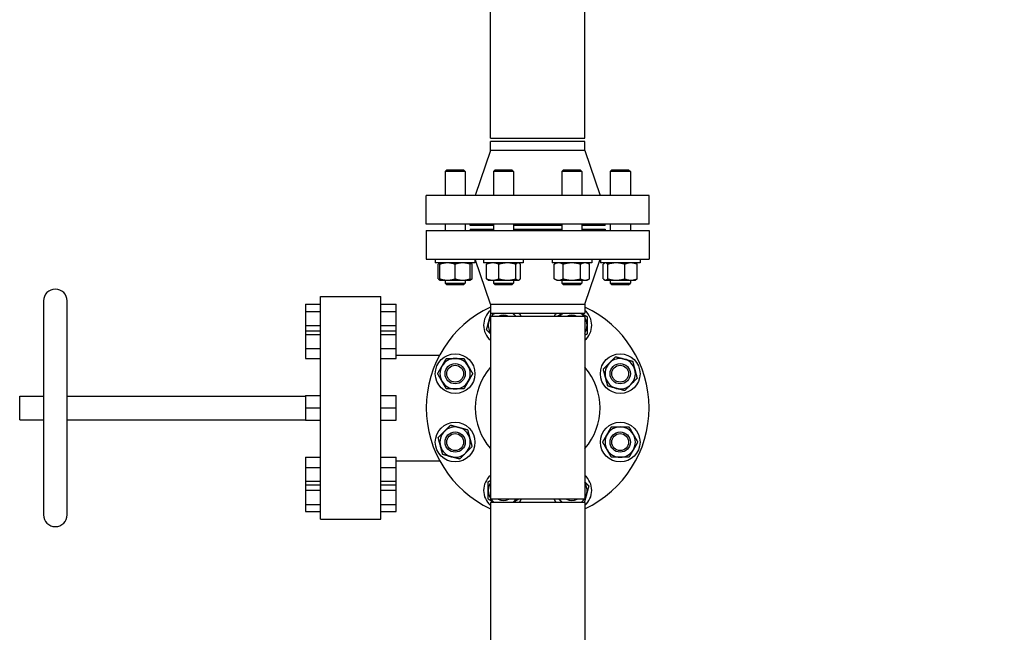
# Model space of a CAD drawing. Header units: inches. Extents: x 24 to 1128, y -94 to 748.
# Tile 409 of 573: x 397 to 433, y 670 to 693. Entities that reach past the tile are written whole.
import ezdxf

# ---------------------------------------------------------------- set-up
doc = ezdxf.new("R2010")
doc.units = ezdxf.units.IN
doc.header["$LTSCALE"] = 32
doc.header["$MEASUREMENT"] = 0
doc.layers.add('Dimension (ANSI)', color=7, linetype='Continuous', lineweight=25)
doc.layers.add('Visible (ANSI)', color=7, linetype='Continuous', lineweight=30)
doc.styles.add('Note Text (ANSI)', font='tahoma.ttf')
doc.dimstyles.new('Architectural (ANSI)', dxfattribs={"dimscale": 32, "dimtxt": 0.125, "dimasz": 0.098425, "dimexe": 0.125, "dimexo": 0.0625, "dimgap": 0.031496, "dimtad": 0, "dimtih": 1, "dimtoh": 1, "dimdec": 4, "dimrnd": 1e-08, "dimzin": 3, "dimdsep": 46, "dimlunit": 4, "dimtxsty": 'Note Text (ANSI)', "dimcen": 0.09, "dimdle": 0.393701, "dimclrd": 256, "dimclre": 256, "dimclrt": 256, "dimadec": 0, "dimazin": 3, "dimtfac": 0.96, "dimtofl": 0, "dimtmove": 0, "dimatfit": 3, "dimfxl": 1, "dimfrac": 2, "dimtolj": 1, "dimtzin": 12, "dimlwd": -1, "dimlwe": -1, "dimarcsym": 0})

# ---------------------------------------------------------------- blocks, each defined once
blk = doc.blocks.new('*D22')
at = {"layer": 'Defpoints', "color": 0, "transparency": 16777216}
for p in [(438.48, 699.411), (351.857, 463.849), (472.383, 463.849)]:
    blk.add_point(p, dxfattribs=at)
at = {"layer": 'Dimension (ANSI)', "transparency": 16777216}
for p, q in [((436.48, 699.411), (347.857, 699.411)), ((351.857, 696.261), (351.857, 597.163)), ((351.857, 466.999), (351.857, 590.097)), ((470.383, 463.849), (347.857, 463.849))]:
    blk.add_line(p, q, dxfattribs=at)
for points in [[(351.332, 696.261), (352.382, 696.261), (351.857, 699.411)], [(351.332, 466.999), (352.382, 466.999), (351.857, 463.849)]]:
    blk.add_solid(points, dxfattribs=at)
at = {"layer": 'Dimension (ANSI)', "transparency": 16777216, "insert": (338.708, 596.155), "char_height": 4, "attachment_point": 1, "style": 'Note Text (ANSI)'}
blk.add_mtext('\\A1;19\'-7 9/16"', dxfattribs=at)

msp = doc.modelspace()

# ---------------------------------------------------------------- linework, layer by layer
at = {"layer": 'Visible (ANSI)'}
for p, q in [((414.08489, 688.52652), (414.08489, 708.90552)), ((417.58489, 688.52652), (417.58489, 708.90552)), ((414.08489, 688.52652), (417.58489, 688.52652)), ((417.58489, 688.40152), (414.08489, 688.40152)), ((414.08489, 688.06152), (414.08489, 688.40152)), ((417.58489, 688.06152), (417.58489, 688.40152)), ((414.08489, 688.06152), (413.52489, 686.40152)), ((417.58489, 688.06152), (414.08489, 688.06152)), ((417.58489, 688.06152), (418.14489, 686.40152)), ((412.46435, 687.34402), (412.40185, 687.28152)), ((413.15185, 687.28152), (412.40185, 687.28152)), ((412.40185, 687.28152), (412.40185, 686.40152)), ((412.46435, 687.34402), (413.08935, 687.34402)), ((413.08935, 687.34402), (413.15185, 687.28152)), ((413.15185, 687.28152), (413.15185, 686.40152)), ((414.25571, 687.34402), (414.19321, 687.28152)), ((414.94321, 687.28152), (414.19321, 687.28152)), ((414.19321, 687.28152), (414.19321, 686.40152)), ((414.25571, 687.34402), (414.88071, 687.34402)), ((414.88071, 687.34402), (414.94321, 687.28152)), ((414.94321, 687.28152), (414.94321, 686.40152)), ((416.78908, 687.34402), (416.72658, 687.28152)), ((417.47658, 687.28152), (416.72658, 687.28152)), ((416.72658, 687.28152), (416.72658, 686.40152)), ((416.78908, 687.34402), (417.41408, 687.34402)), ((417.41408, 687.34402), (417.47658, 687.28152)), ((417.47658, 687.28152), (417.47658, 686.40152)), ((418.58043, 687.34402), (418.51793, 687.28152)), ((419.26793, 687.28152), (418.51793, 687.28152)), ((418.51793, 687.28152), (418.51793, 686.40152)), ((418.58043, 687.34402), (419.20543, 687.34402)), ((419.20543, 687.34402), (419.26793, 687.28152)), ((419.26793, 687.28152), (419.26793, 686.40152)), ((419.95989, 686.40152), (411.70989, 686.40152)), ((411.70989, 685.34152), (411.70989, 686.40152)), ((419.95989, 685.34152), (419.95989, 686.40152)), ((419.95989, 685.34152), (411.70989, 685.34152)), ((411.70989, 685.09652), (419.95989, 685.09652)), ((411.70989, 685.09652), (411.70989, 684.03652)), ((412.40185, 685.34152), (412.40185, 685.09652)), ((413.15185, 685.34152), (413.15185, 685.09652)), ((413.33489, 685.28152), (413.33489, 685.34152)), ((414.19321, 685.28152), (413.33489, 685.28152)), ((413.33489, 685.15652), (414.19321, 685.15652)), ((413.33489, 685.15652), (413.33489, 685.09652)), ((414.19321, 685.34152), (414.19321, 685.09652)), ((414.94321, 685.34152), (414.94321, 685.09652)), ((416.72658, 685.28152), (414.94321, 685.28152)), ((414.94321, 685.15652), (416.72658, 685.15652)), ((416.72658, 685.34152), (416.72658, 685.09652)), ((417.47658, 685.34152), (417.47658, 685.09652)), ((418.33489, 685.28152), (417.47658, 685.28152)), ((417.47658, 685.15652), (418.33489, 685.15652)), ((418.33489, 685.28152), (418.33489, 685.34152)), ((418.33489, 685.15652), (418.33489, 685.09652)), ((418.51793, 685.34152), (418.51793, 685.09652)), ((419.26793, 685.34152), (419.26793, 685.09652)), ((419.95989, 685.09652), (419.95989, 684.03652)), ((411.70989, 684.03652), (419.95989, 684.03652)), ((412.04235, 684.03652), (412.04235, 683.90252)), ((413.51135, 684.03652), (413.51135, 683.90252)), ((414.08489, 682.37652), (413.52489, 684.03652)), ((413.83371, 684.03652), (413.83371, 683.90252)), ((415.30271, 684.03652), (415.30271, 683.90252)), ((416.36708, 684.03652), (416.36708, 683.90252)), ((417.58489, 682.37652), (418.14489, 684.03652)), ((417.83608, 684.03652), (417.83608, 683.90252)), ((418.15843, 684.03652), (418.15843, 683.90252)), ((419.62743, 684.03652), (419.62743, 683.90252)), ((413.51135, 683.90252), (412.04235, 683.90252)), ((412.14947, 683.31176), (412.14947, 683.85227)), ((412.21435, 683.90252), (412.19451, 683.89106)), ((412.21435, 683.31176), (412.21435, 683.85227)), ((412.77685, 683.31176), (412.77685, 683.85227)), ((413.33935, 683.90252), (413.3592, 683.89106)), ((413.33935, 683.31176), (413.33935, 683.85227)), ((413.40424, 683.31176), (413.40424, 683.85227)), ((415.30271, 683.90252), (413.83371, 683.90252)), ((413.94082, 683.31176), (413.94082, 683.85227)), ((414.00571, 683.90252), (413.98587, 683.89106)), ((414.4001, 683.31176), (414.4001, 683.85227)), ((415.02749, 683.31176), (415.02749, 683.85227)), ((415.13071, 683.90252), (415.15055, 683.89106)), ((415.1956, 683.31176), (415.1956, 683.85227)), ((417.83608, 683.90252), (416.36708, 683.90252)), ((416.53908, 683.90252), (416.45206, 683.85227)), ((416.45206, 683.31176), (416.45206, 683.85227)), ((416.77682, 683.31176), (416.77682, 683.85227)), ((417.42634, 683.31176), (417.42634, 683.85227)), ((417.66408, 683.90252), (417.75109, 683.85227)), ((417.75109, 683.31176), (417.75109, 683.85227)), ((419.62743, 683.90252), (418.15843, 683.90252)), ((418.26555, 683.31176), (418.26555, 683.85227)), ((418.33043, 683.90252), (418.31059, 683.89106)), ((418.43366, 683.31176), (418.43366, 683.85227)), ((419.06104, 683.31176), (419.06104, 683.85227)), ((419.45543, 683.90252), (419.47528, 683.89106)), ((419.52032, 683.31176), (419.52032, 683.85227)), ((412.21435, 683.26152), (412.19451, 683.27297)), ((412.21435, 683.26152), (412.4956, 683.26152)), ((412.40185, 683.26152), (412.40185, 683.15652)), ((412.4956, 683.26152), (413.0581, 683.26152)), ((413.0581, 683.26152), (413.33935, 683.26152)), ((413.15185, 683.26152), (413.15185, 683.15652)), ((413.33935, 683.26152), (413.3592, 683.27297)), ((414.00571, 683.26152), (413.98587, 683.27297)), ((414.00571, 683.26152), (414.17046, 683.26152)), ((414.17046, 683.26152), (414.7138, 683.26152)), ((414.19321, 683.26152), (414.19321, 683.15652)), ((414.7138, 683.26152), (415.11154, 683.26152)), ((414.94321, 683.26152), (414.94321, 683.15652)), ((415.11154, 683.26152), (415.13071, 683.26152)), ((415.13071, 683.26152), (415.15055, 683.27297)), ((416.53908, 683.26152), (416.45206, 683.31176)), ((416.53908, 683.26152), (416.61444, 683.26152)), ((416.61444, 683.26152), (417.10158, 683.26152)), ((416.72658, 683.26152), (416.72658, 683.15652)), ((417.10158, 683.26152), (417.58872, 683.26152)), ((417.47658, 683.26152), (417.47658, 683.15652)), ((417.58872, 683.26152), (417.66408, 683.26152)), ((417.66408, 683.26152), (417.75109, 683.31176)), ((418.33043, 683.26152), (418.31059, 683.27297)), ((418.33043, 683.26152), (418.3496, 683.26152)), ((418.3496, 683.26152), (418.74735, 683.26152)), ((418.51793, 683.26152), (418.51793, 683.15652)), ((418.74735, 683.26152), (419.29068, 683.26152)), ((419.26793, 683.26152), (419.26793, 683.15652)), ((419.29068, 683.26152), (419.45543, 683.26152)), ((419.45543, 683.26152), (419.47528, 683.27297)), ((412.40185, 683.15652), (413.15185, 683.15652)), ((412.46435, 683.09402), (412.40185, 683.15652)), ((413.08935, 683.09402), (412.46435, 683.09402)), ((413.08935, 683.09402), (413.15185, 683.15652)), ((414.19321, 683.15652), (414.94321, 683.15652)), ((414.25571, 683.09402), (414.19321, 683.15652)), ((414.88071, 683.09402), (414.25571, 683.09402)), ((414.88071, 683.09402), (414.94321, 683.15652)), ((416.72658, 683.15652), (417.47658, 683.15652)), ((416.78908, 683.09402), (416.72658, 683.15652)), ((417.41408, 683.09402), (416.78908, 683.09402)), ((417.41408, 683.09402), (417.47658, 683.15652)), ((418.51793, 683.15652), (419.26793, 683.15652)), ((418.58043, 683.09402), (418.51793, 683.15652)), ((419.20543, 683.09402), (418.58043, 683.09402)), ((419.20543, 683.09402), (419.26793, 683.15652)), ((407.78989, 674.40652), (407.78989, 682.65652)), ((407.78989, 682.65652), (410.02989, 682.65652)), ((410.02989, 674.40652), (410.02989, 682.65652)), ((397.52489, 682.49152), (397.52489, 674.57152)), ((398.40489, 674.57152), (398.40489, 682.49152)), ((407.22989, 682.36952), (407.78989, 682.36952)), ((407.22989, 682.36952), (407.22989, 682.10552)), ((410.02989, 682.36952), (410.58989, 682.36952)), ((410.58989, 682.10552), (410.58989, 682.36952)), ((414.08489, 682.37652), (417.58489, 682.37652)), ((414.08489, 682.37652), (414.08489, 682.03652)), ((417.58489, 682.37652), (417.58489, 682.03652)), ((407.22989, 682.10552), (407.78989, 682.10552)), ((407.22989, 682.10552), (407.22989, 681.57752)), ((410.02989, 682.10552), (410.58989, 682.10552)), ((410.58989, 681.57752), (410.58989, 682.10552)), ((414.08489, 682.03652), (417.58489, 682.03652)), ((417.58489, 681.91152), (414.08489, 681.91152)), ((414.08489, 681.91152), (414.08489, 675.15152)), ((417.58489, 681.91152), (417.58489, 675.15152)), ((407.22989, 681.57752), (407.78989, 681.57752)), ((407.22989, 681.57752), (407.22989, 681.38205)), ((410.02989, 681.57752), (410.58989, 681.57752)), ((410.58989, 681.38205), (410.58989, 681.57752)), ((407.22989, 681.38205), (407.78989, 681.38205)), ((407.22989, 681.38205), (407.22989, 681.24539)), ((407.22989, 681.24539), (407.78989, 681.24539)), ((407.22989, 681.24539), (407.22989, 680.73538)), ((410.02989, 681.38205), (410.58989, 681.38205)), ((410.02989, 681.24539), (410.58989, 681.24539)), ((410.58989, 681.24539), (410.58989, 681.38205)), ((410.58989, 680.73538), (410.58989, 681.24539)), ((407.22989, 680.73538), (407.78989, 680.73538)), ((407.22989, 680.73538), (407.22989, 680.36203)), ((410.02989, 680.73538), (410.58989, 680.73538)), ((410.58989, 680.36203), (410.58989, 680.73538)), ((407.22989, 680.36203), (407.78989, 680.36203)), ((410.02989, 680.36203), (410.58989, 680.36203)), ((410.58989, 680.48952), (412.20421, 680.48952)), ((396.64489, 678.09152), (396.64489, 678.97152)), ((396.64489, 678.97152), (397.52489, 678.97152)), ((398.40489, 678.97152), (407.22989, 678.97152)), ((407.22989, 678.98878), (407.78989, 678.98878)), ((407.22989, 678.98878), (407.22989, 678.53152)), ((410.02989, 678.98878), (410.58989, 678.98878)), ((410.58989, 678.53152), (410.58989, 678.98878)), ((407.22989, 678.53152), (407.78989, 678.53152)), ((407.22989, 678.53152), (407.22989, 678.07425)), ((410.02989, 678.53152), (410.58989, 678.53152)), ((410.58989, 678.07425), (410.58989, 678.53152)), ((396.64489, 678.09152), (397.52489, 678.09152)), ((398.40489, 678.09152), (407.22989, 678.09152)), ((407.22989, 678.07425), (407.78989, 678.07425)), ((410.02989, 678.07425), (410.58989, 678.07425)), ((407.22989, 676.701), (407.78989, 676.701)), ((407.22989, 676.701), (407.22989, 676.32765)), ((410.02989, 676.701), (410.58989, 676.701)), ((410.58989, 676.32765), (410.58989, 676.701)), ((407.22989, 676.32765), (407.78989, 676.32765)), ((407.22989, 676.32765), (407.22989, 675.81764)), ((410.02989, 676.32765), (410.58989, 676.32765)), ((410.58989, 676.57352), (412.20421, 676.57352)), ((410.58989, 675.81764), (410.58989, 676.32765)), ((407.22989, 675.81764), (407.78989, 675.81764)), ((407.22989, 675.81764), (407.22989, 675.68098)), ((407.22989, 675.68098), (407.22989, 675.48552)), ((407.22989, 675.68098), (407.78989, 675.68098)), ((410.02989, 675.81764), (410.58989, 675.81764)), ((410.02989, 675.68098), (410.58989, 675.68098)), ((410.58989, 675.68098), (410.58989, 675.81764)), ((410.58989, 675.48552), (410.58989, 675.68098)), ((407.22989, 675.48552), (407.78989, 675.48552)), ((407.22989, 675.48552), (407.22989, 674.95752)), ((410.02989, 675.48552), (410.58989, 675.48552)), ((410.58989, 674.95752), (410.58989, 675.48552)), ((407.22989, 674.95752), (407.78989, 674.95752)), ((407.22989, 674.95752), (407.22989, 674.69352)), ((410.02989, 674.95752), (410.58989, 674.95752)), ((410.58989, 674.69352), (410.58989, 674.95752)), ((417.58489, 675.15152), (414.08489, 675.15152)), ((417.58489, 675.02652), (414.08489, 675.02652)), ((414.08489, 675.02652), (414.08489, 662.27652)), ((417.58489, 675.02652), (417.58489, 662.27652)), ((407.22989, 674.69352), (407.78989, 674.69352)), ((410.02989, 674.69352), (410.58989, 674.69352)), ((407.78989, 674.40652), (410.02989, 674.40652))]:
    msp.add_line(p, q, dxfattribs=at)
for centre, radius in [((412.77685, 679.7982), 0.7345), ((418.89293, 679.7982), 0.7345), ((412.77685, 679.7982), 0.37513), ((412.77685, 679.7982), 0.375), ((412.77685, 679.7982), 0.3125), ((418.89293, 679.7982), 0.37513), ((418.89293, 679.7982), 0.375), ((418.89293, 679.7982), 0.3125), ((412.77685, 677.26483), 0.7345), ((418.89293, 677.26483), 0.7345), ((412.77685, 677.26483), 0.37513), ((412.77685, 677.26483), 0.375), ((412.77685, 677.26483), 0.3125), ((418.89293, 677.26483), 0.37513), ((418.89293, 677.26483), 0.375), ((418.89293, 677.26483), 0.3125)]:
    msp.add_circle(centre, radius, dxfattribs=at)
for centre, radius, start, end in [((397.96489, 682.49152), 0.44, 0, 180), ((415.83489, 678.53152), 4.125, 115.102721, 244.897279), ((414.56821, 681.58956), 0.7345, 131.149264, 228.850736), ((415.83489, 678.53152), 4.125, 295.102721, 64.897279), ((417.10158, 681.58956), 0.7345, 311.149264, 48.850736), ((414.56821, 681.58956), 0.5625, 149.230429, 165), ((414.56821, 681.58956), 0.5625, 127.383139, 145.084264), ((414.56821, 681.58956), 0.37513, 59.122548, 120.877452), ((414.56821, 681.58956), 0.375, 59.154909, 120.845091), ((414.56821, 681.58956), 0.5625, 45, 52.616861), ((414.56821, 681.58956), 0.5625, 34.915736, 45), ((414.56821, 681.58956), 0.7345, 25.997842, 37.482645), ((417.10158, 681.58956), 0.7345, 142.517355, 154.002158), ((417.10158, 681.58956), 0.5625, 127.383139, 145.084264), ((417.10158, 681.58956), 0.37513, 59.122548, 120.877452), ((417.10158, 681.58956), 0.5625, 34.915736, 52.616861), ((417.10158, 681.58956), 0.5625, 0, 30.769571), ((414.56821, 681.58956), 0.5625, 165, 210.769571), ((417.10158, 681.58956), 0.5625, 329.230429, 0), ((412.77685, 679.7982), 0.5625, 90, 150), ((412.77685, 679.7982), 0.5625, 30, 90), ((418.89293, 679.7982), 0.5625, 75, 135), ((418.89293, 679.7982), 0.5625, 15, 75), ((412.77685, 679.7982), 0.5625, 150, 210), ((412.77685, 679.7982), 0.5625, 330, 30), ((415.83489, 678.53152), 2.31, 139.250946, 220.749054), ((415.83489, 678.53152), 2.31, 319.250946, 40.749054), ((418.89293, 679.7982), 0.5625, 135, 195), ((418.89293, 679.7982), 0.5625, 195, 255), ((418.89293, 679.7982), 0.5625, 315, 15), ((412.77685, 679.7982), 0.5625, 210, 270), ((412.77685, 679.7982), 0.5625, 270, 330), ((418.89293, 679.7982), 0.5625, 255, 315), ((412.77685, 677.26483), 0.5625, 75, 135), ((412.77685, 677.26483), 0.5625, 15, 75), ((418.89293, 677.26483), 0.5625, 90, 150), ((418.89293, 677.26483), 0.5625, 30, 90), ((412.77685, 677.26483), 0.5625, 135, 195), ((412.77685, 677.26483), 0.5625, 315, 15), ((418.89293, 677.26483), 0.5625, 150, 210), ((418.89293, 677.26483), 0.5625, 330, 30), ((412.77685, 677.26483), 0.5625, 195, 255), ((412.77685, 677.26483), 0.5625, 255, 315), ((418.89293, 677.26483), 0.5625, 210, 270), ((418.89293, 677.26483), 0.5625, 270, 330), ((414.56821, 675.47347), 0.7345, 131.149264, 228.850736), ((417.10158, 675.47347), 0.7345, 311.149264, 48.850736), ((414.56821, 675.47347), 0.5625, 149.230429, 180), ((417.10158, 675.47347), 0.5625, 345, 30.769571), ((414.56821, 675.47347), 0.5625, 180, 210.769571), ((417.10158, 675.47347), 0.5625, 329.230429, 345), ((414.56821, 675.47347), 0.5625, 214.915736, 232.616861), ((414.56821, 675.47347), 0.37513, 239.122548, 300.877452), ((414.56821, 675.47347), 0.375, 239.154909, 300.845091), ((414.56821, 675.47347), 0.5625, 307.383139, 325.084264), ((414.56821, 675.47347), 0.7345, 322.517355, 334.002158), ((417.10158, 675.47347), 0.7345, 205.997842, 217.482645), ((417.10158, 675.47347), 0.5625, 214.915736, 225), ((417.10158, 675.47347), 0.5625, 225, 232.616861), ((417.10158, 675.47347), 0.37513, 239.122548, 300.877452), ((417.10158, 675.47347), 0.375, 239.154909, 300.845091), ((417.10158, 675.47347), 0.5625, 307.383139, 325.084264), ((397.96489, 674.57152), 0.44, 180, 0)]:
    msp.add_arc(centre, radius, start, end, dxfattribs=at)
for points, weights in [([(412.21435, 683.89971), (412.1841, 683.8909), (412.14947, 683.85227)], [1.01375847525, 1.02892942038, 1]), ([(412.21435, 683.85227), (412.21435, 683.90252), (412.21435, 683.90252)], [1, 1.0379548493, 1]), ([(412.4956, 683.90252), (412.36507, 683.90252), (412.21435, 683.85227)], [1, 1.0379548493, 1]), ([(412.77685, 683.85227), (412.62613, 683.90252), (412.4956, 683.90252)], [1, 1.0379548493, 1]), ([(413.0581, 683.90252), (412.92757, 683.90252), (412.77685, 683.85227)], [1, 1.0379548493, 1]), ([(413.33935, 683.85227), (413.18863, 683.90252), (413.0581, 683.90252)], [1, 1.0379548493, 1]), ([(413.33935, 683.90252), (413.33935, 683.90252), (413.33935, 683.85227)], [1, 1.0379548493, 1]), ([(413.40424, 683.85227), (413.37075, 683.86595), (413.33935, 683.87576)], [1, 1.01005189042, 1.01477953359]), ([(413.3592, 683.89106), (413.38049, 683.87876), (413.40424, 683.85227)], [1.01895290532, 1.01965956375, 1]), ([(414.17046, 683.90252), (414.06389, 683.90252), (413.94082, 683.85227)], [1, 1.0379548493, 1]), ([(413.94082, 683.85227), (413.96457, 683.87876), (413.98587, 683.89106)], [1, 1.01965956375, 1.01895290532]), ([(414.4001, 683.85227), (414.27704, 683.90252), (414.17046, 683.90252)], [1, 1.0379548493, 1]), ([(414.7138, 683.90252), (414.56821, 683.90252), (414.4001, 683.85227)], [1, 1.0379548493, 1]), ([(415.02749, 683.85227), (414.85938, 683.90252), (414.7138, 683.90252)], [1, 1.0379548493, 1]), ([(415.11154, 683.90252), (415.07254, 683.90252), (415.02749, 683.85227)], [1, 1.0379548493, 1]), ([(415.1956, 683.85227), (415.15055, 683.90252), (415.11154, 683.90252)], [1, 1.0379548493, 1]), ([(416.61444, 683.90252), (416.53908, 683.90252), (416.45206, 683.85227)], [1, 1.0379548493, 1]), ([(416.77682, 683.85227), (416.6898, 683.90252), (416.61444, 683.90252)], [1, 1.0379548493, 1]), ([(417.10158, 683.90252), (416.95085, 683.90252), (416.77682, 683.85227)], [1, 1.0379548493, 1]), ([(417.42634, 683.85227), (417.2523, 683.90252), (417.10158, 683.90252)], [1, 1.0379548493, 1]), ([(417.58872, 683.90252), (417.51335, 683.90252), (417.42634, 683.85227)], [1, 1.0379548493, 1]), ([(417.75109, 683.85227), (417.66408, 683.90252), (417.58872, 683.90252)], [1, 1.0379548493, 1]), ([(418.3496, 683.90252), (418.31059, 683.90252), (418.26555, 683.85227)], [1, 1.0379548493, 1]), ([(418.43366, 683.85227), (418.38861, 683.90252), (418.3496, 683.90252)], [1, 1.0379548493, 1]), ([(418.74735, 683.90252), (418.60176, 683.90252), (418.43366, 683.85227)], [1, 1.0379548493, 1]), ([(419.06104, 683.85227), (418.89293, 683.90252), (418.74735, 683.90252)], [1, 1.0379548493, 1]), ([(419.29068, 683.90252), (419.18411, 683.90252), (419.06104, 683.85227)], [1, 1.0379548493, 1]), ([(419.52032, 683.85227), (419.39726, 683.90252), (419.29068, 683.90252)], [1, 1.0379548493, 1]), ([(419.47528, 683.89106), (419.49657, 683.87876), (419.52032, 683.85227)], [1.01895290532, 1.01965956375, 1]), ([(412.14947, 683.31176), (412.1841, 683.27313), (412.21435, 683.26432)], [1, 1.02892942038, 1.01375847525]), ([(412.21435, 683.26152), (412.21435, 683.26152), (412.21435, 683.31176)], [1, 1.0379548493, 1]), ([(412.21435, 683.31176), (412.36507, 683.26152), (412.4956, 683.26152)], [1, 1.0379548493, 1]), ([(412.4956, 683.26152), (412.62613, 683.26152), (412.77685, 683.31176)], [1, 1.0379548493, 1]), ([(412.77685, 683.31176), (412.92757, 683.26152), (413.0581, 683.26152)], [1, 1.0379548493, 1]), ([(413.0581, 683.26152), (413.18863, 683.26152), (413.33935, 683.31176)], [1, 1.0379548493, 1]), ([(413.33935, 683.31176), (413.33935, 683.26152), (413.33935, 683.26152)], [1, 1.0379548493, 1]), ([(413.33935, 683.28827), (413.37075, 683.29808), (413.40424, 683.31176)], [1.01477953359, 1.01005189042, 1]), ([(413.40424, 683.31176), (413.38049, 683.28527), (413.3592, 683.27297)], [1, 1.01965956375, 1.01895290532]), ([(413.98587, 683.27297), (413.96457, 683.28527), (413.94082, 683.31176)], [1.01895290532, 1.01965956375, 1]), ([(413.94082, 683.31176), (414.06389, 683.26152), (414.17046, 683.26152)], [1, 1.0379548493, 1]), ([(414.17046, 683.26152), (414.27704, 683.26152), (414.4001, 683.31176)], [1, 1.0379548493, 1]), ([(414.4001, 683.31176), (414.56821, 683.26152), (414.7138, 683.26152)], [1, 1.0379548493, 1]), ([(414.7138, 683.26152), (414.85938, 683.26152), (415.02749, 683.31176)], [1, 1.0379548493, 1]), ([(415.02749, 683.31176), (415.07254, 683.26152), (415.11154, 683.26152)], [1, 1.0379548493, 1]), ([(415.11154, 683.26152), (415.15055, 683.26152), (415.1956, 683.31176)], [1, 1.0379548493, 1]), ([(416.45206, 683.31176), (416.53908, 683.26152), (416.61444, 683.26152)], [1, 1.0379548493, 1]), ([(416.61444, 683.26152), (416.6898, 683.26152), (416.77682, 683.31176)], [1, 1.0379548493, 1]), ([(416.77682, 683.31176), (416.95085, 683.26152), (417.10158, 683.26152)], [1, 1.0379548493, 1]), ([(417.10158, 683.26152), (417.2523, 683.26152), (417.42634, 683.31176)], [1, 1.0379548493, 1]), ([(417.42634, 683.31176), (417.51335, 683.26152), (417.58872, 683.26152)], [1, 1.0379548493, 1]), ([(417.58872, 683.26152), (417.66408, 683.26152), (417.75109, 683.31176)], [1, 1.0379548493, 1]), ([(418.26555, 683.31176), (418.31059, 683.26152), (418.3496, 683.26152)], [1, 1.0379548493, 1]), ([(418.3496, 683.26152), (418.38861, 683.26152), (418.43366, 683.31176)], [1, 1.0379548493, 1]), ([(418.43366, 683.31176), (418.60176, 683.26152), (418.74735, 683.26152)], [1, 1.0379548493, 1]), ([(418.74735, 683.26152), (418.89293, 683.26152), (419.06104, 683.31176)], [1, 1.0379548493, 1]), ([(419.06104, 683.31176), (419.18411, 683.26152), (419.29068, 683.26152)], [1, 1.0379548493, 1]), ([(419.29068, 683.26152), (419.39726, 683.26152), (419.52032, 683.31176)], [1, 1.0379548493, 1]), ([(419.52032, 683.31176), (419.49657, 683.28527), (419.47528, 683.27297)], [1, 1.01965956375, 1.01895290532]), ([(414.02488, 681.73514), (414.06255, 681.87574), (414.10563, 682.03652)], [1, 1.03660653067, 1.00260084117]), ([(414.91675, 682.03652), (414.94145, 682.01182), (414.96596, 681.9873)], [1.01317251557, 1.00848160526, 1]), ([(414.96596, 681.9873), (415.00352, 681.94975), (415.04175, 681.91152)], [1, 1.01305410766, 1.01712861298]), ([(416.53908, 681.91432), (416.65197, 681.9795), (416.75073, 682.03652)], [1, 1.02816077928, 1.01453351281]), ([(416.53908, 681.91152), (416.53908, 681.91291), (416.53908, 681.91432)], [1.00058470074, 1.0002946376, 1]), ([(417.45242, 682.03652), (417.55118, 681.9795), (417.66408, 681.91432)], [1.01453351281, 1.02816077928, 1]), ([(417.66408, 681.91432), (417.66408, 681.74028), (417.66408, 681.58956)], [1, 1.0379548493, 1]), ([(413.94082, 681.42145), (413.98587, 681.58956), (414.02488, 681.73514)], [1, 1.0379548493, 1]), ([(414.08489, 681.27738), (414.01722, 681.34505), (413.94082, 681.42145)], [1.01802570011, 1.0232272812, 1]), ([(417.66408, 681.58956), (417.66408, 681.43883), (417.66408, 681.2648)], [1, 1.0379548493, 1]), ([(417.66408, 681.2648), (417.62321, 681.2412), (417.58489, 681.21908)], [1, 1.0100140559, 1.01474386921]), ([(412.28971, 680.07945), (412.36507, 680.20998), (412.45209, 680.3607)], [1, 1.0379548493, 1]), ([(412.45209, 680.3607), (412.62613, 680.3607), (412.77685, 680.3607)], [1, 1.0379548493, 1]), ([(412.77685, 680.3607), (412.92757, 680.3607), (413.10161, 680.3607)], [1, 1.0379548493, 1]), ([(413.10161, 680.3607), (413.18863, 680.20998), (413.26399, 680.07945)], [1, 1.0379548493, 1]), ([(418.49519, 680.19594), (418.60176, 680.30252), (418.72483, 680.42558)], [1, 1.0379548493, 1]), ([(418.72483, 680.42558), (418.89293, 680.38054), (419.03852, 680.34153)], [1, 1.0379548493, 1]), ([(419.03852, 680.34153), (419.18411, 680.30252), (419.35221, 680.25748)], [1, 1.0379548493, 1]), ([(412.12733, 679.7982), (412.21435, 679.94892), (412.28971, 680.07945)], [1, 1.0379548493, 1]), ([(413.26399, 680.07945), (413.33935, 679.94892), (413.42637, 679.7982)], [1, 1.0379548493, 1]), ([(418.26555, 679.96631), (418.38861, 680.08937), (418.49519, 680.19594)], [1, 1.0379548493, 1]), ([(418.3496, 679.65261), (418.31059, 679.7982), (418.26555, 679.96631)], [1, 1.0379548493, 1]), ([(419.35221, 680.25748), (419.39726, 680.08937), (419.43627, 679.94378)], [1, 1.0379548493, 1]), ([(412.28971, 679.51695), (412.21435, 679.64748), (412.12733, 679.7982)], [1, 1.0379548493, 1]), ([(413.42637, 679.7982), (413.33935, 679.64748), (413.26399, 679.51695)], [1, 1.0379548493, 1]), ([(418.43366, 679.33892), (418.38861, 679.50703), (418.3496, 679.65261)], [1, 1.0379548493, 1]), ([(419.52032, 679.63009), (419.39726, 679.50703), (419.29068, 679.40045)], [1, 1.0379548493, 1]), ([(419.43627, 679.94378), (419.47528, 679.7982), (419.52032, 679.63009)], [1, 1.0379548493, 1]), ([(412.45209, 679.2357), (412.36507, 679.38642), (412.28971, 679.51695)], [1, 1.0379548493, 1]), ([(412.77685, 679.2357), (412.62613, 679.2357), (412.45209, 679.2357)], [1, 1.0379548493, 1]), ([(413.10161, 679.2357), (412.92757, 679.2357), (412.77685, 679.2357)], [1, 1.0379548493, 1]), ([(413.26399, 679.51695), (413.18863, 679.38642), (413.10161, 679.2357)], [1, 1.0379548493, 1]), ([(418.74735, 679.25486), (418.60176, 679.29387), (418.43366, 679.33892)], [1, 1.0379548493, 1]), ([(419.06104, 679.17081), (418.89293, 679.21585), (418.74735, 679.25486)], [1, 1.0379548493, 1]), ([(419.29068, 679.40045), (419.18411, 679.29387), (419.06104, 679.17081)], [1, 1.0379548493, 1]), ([(412.3791, 677.66258), (412.48568, 677.76916), (412.60874, 677.89222)], [1, 1.0379548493, 1]), ([(412.60874, 677.89222), (412.77685, 677.84718), (412.92244, 677.80817)], [1, 1.0379548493, 1]), ([(412.92244, 677.80817), (413.06802, 677.76916), (413.23613, 677.72411)], [1, 1.0379548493, 1]), ([(418.4058, 677.54608), (418.48116, 677.67661), (418.56818, 677.82733)], [1, 1.0379548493, 1]), ([(418.56818, 677.82733), (418.74221, 677.82733), (418.89293, 677.82733)], [1, 1.0379548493, 1]), ([(418.89293, 677.82733), (419.04366, 677.82733), (419.21769, 677.82733)], [1, 1.0379548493, 1]), ([(419.21769, 677.82733), (419.30471, 677.67661), (419.38007, 677.54608)], [1, 1.0379548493, 1]), ([(412.14947, 677.43294), (412.27253, 677.556), (412.3791, 677.66258)], [1, 1.0379548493, 1]), ([(412.23352, 677.11925), (412.19451, 677.26483), (412.14947, 677.43294)], [1, 1.0379548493, 1]), ([(413.23613, 677.72411), (413.28118, 677.556), (413.32019, 677.41042)], [1, 1.0379548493, 1]), ([(413.32019, 677.41042), (413.3592, 677.26483), (413.40424, 677.09673)], [1, 1.0379548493, 1]), ([(418.24342, 677.26483), (418.33043, 677.41555), (418.4058, 677.54608)], [1, 1.0379548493, 1]), ([(419.38007, 677.54608), (419.45543, 677.41555), (419.54245, 677.26483)], [1, 1.0379548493, 1]), ([(412.31757, 676.80555), (412.27253, 676.97366), (412.23352, 677.11925)], [1, 1.0379548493, 1]), ([(413.40424, 677.09673), (413.28118, 676.97366), (413.1746, 676.86709)], [1, 1.0379548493, 1]), ([(418.4058, 676.98358), (418.33043, 677.11411), (418.24342, 677.26483)], [1, 1.0379548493, 1]), ([(419.54245, 677.26483), (419.45543, 677.11411), (419.38007, 676.98358)], [1, 1.0379548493, 1]), ([(412.63127, 676.7215), (412.48568, 676.76051), (412.31757, 676.80555)], [1, 1.0379548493, 1]), ([(412.94496, 676.63745), (412.77685, 676.68249), (412.63127, 676.7215)], [1, 1.0379548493, 1]), ([(413.1746, 676.86709), (413.06802, 676.76051), (412.94496, 676.63745)], [1, 1.0379548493, 1]), ([(418.56818, 676.70233), (418.48116, 676.85305), (418.4058, 676.98358)], [1, 1.0379548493, 1]), ([(418.89293, 676.70233), (418.74221, 676.70233), (418.56818, 676.70233)], [1, 1.0379548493, 1]), ([(419.21769, 676.70233), (419.04366, 676.70233), (418.89293, 676.70233)], [1, 1.0379548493, 1]), ([(419.38007, 676.98358), (419.30471, 676.85305), (419.21769, 676.70233)], [1, 1.0379548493, 1]), ([(414.00571, 675.79823), (414.04658, 675.82183), (414.08489, 675.84395)], [1, 1.0100140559, 1.01474386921]), ([(414.00571, 675.47347), (414.00571, 675.6242), (414.00571, 675.79823)], [1, 1.0379548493, 1]), ([(417.58489, 675.78565), (417.65257, 675.71798), (417.72896, 675.64158)], [1.01802570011, 1.0232272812, 1]), ([(417.72896, 675.64158), (417.68392, 675.47347), (417.64491, 675.32789)], [1, 1.0379548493, 1]), ([(414.00571, 675.14871), (414.00571, 675.32275), (414.00571, 675.47347)], [1, 1.0379548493, 1]), ([(417.64491, 675.32789), (417.60724, 675.18729), (417.56416, 675.02652)], [1, 1.03660653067, 1.00260084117]), ([(414.21737, 675.02652), (414.11861, 675.08354), (414.00571, 675.14871)], [1.01453351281, 1.02816077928, 1]), ([(415.13071, 675.14871), (415.01782, 675.08354), (414.91906, 675.02652)], [1, 1.02816077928, 1.01453351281]), ([(415.13071, 675.15152), (415.13071, 675.15012), (415.13071, 675.14871)], [1.00058470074, 1.0002946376, 1]), ([(416.70383, 675.07573), (416.66627, 675.11328), (416.62804, 675.15152)], [1, 1.01305410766, 1.01712861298]), ([(416.75304, 675.02652), (416.72834, 675.05121), (416.70383, 675.07573)], [1.01317251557, 1.00848160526, 1])]:
    msp.add_rational_spline(points, weights, degree=2, dxfattribs=at)

# ---------------------------------------------------------------- dimensions: what is measured, and where the dimension line sits
at = {"layer": 'Dimension (ANSI)'}
dim = msp.add_linear_dim(base=(351.85681, 463.84902), p1=(438.47989, 699.41052), p2=(472.38339, 463.84902), angle=270, dimstyle='Architectural (ANSI)', override={"dimgap": 0.031496, "dimdec": 4, "dimlfac": 1, "dimtol": 0, "dimlim": 0, "dimtp": 0, "dimtm": 0, "dimtdec": 2, "dimatfit": 1}, dxfattribs=at)
dim.commit()
dim.dimension.update_dxf_attribs({"geometry": '*D22', "text_midpoint": (351.85681, 593.62977), "dimtype": 160})

doc.saveas('drawing.dxf')
